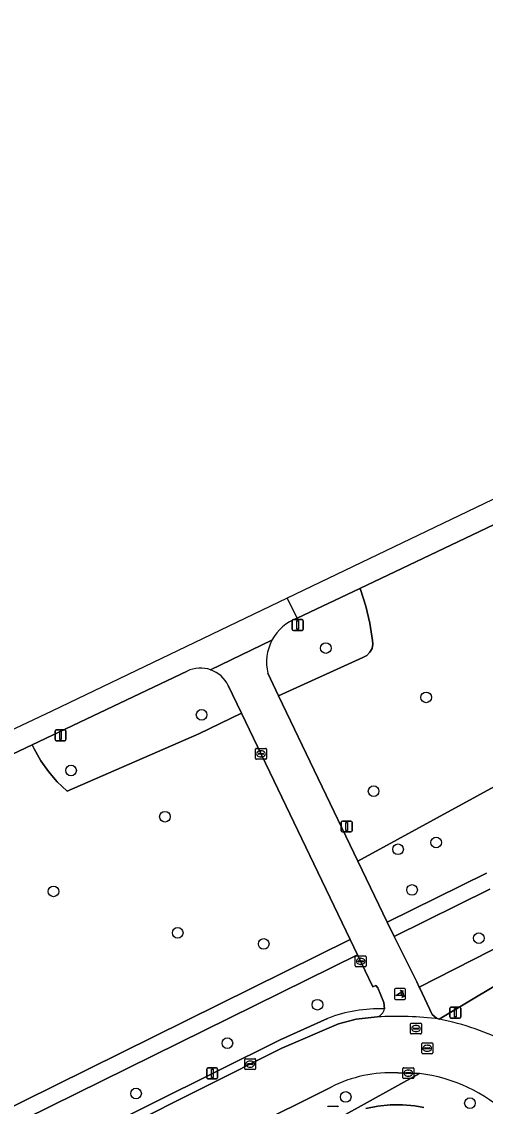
# Model space of a CAD drawing. Extents: x 157793 to 159380, y 380877 to 382313.
# Drawn here: x 158241 to 158283.5, y 381625.7 to 381725.4 of the extents above; entities that cross this region are included whole.
import ezdxf

# ---------------------------------------------------------------- set-up
doc = ezdxf.new("R2010")
doc.units = 0
for name, color, linetype in [('IMGEO_Boom', 7, 'Continuous'), ('IMGEO_Brandkraan', 7, 'Continuous'), ('IMGEO_Erf', 7, 'Continuous'), ('IMGEO_Fietspad_gesloten', 7, 'Continuous'), ('IMGEO_Groenvoorziening', 7, 'Continuous'), ('IMGEO_Kolk', 7, 'Continuous'), ('IMGEO_Lichtmast', 7, 'Continuous'), ('IMGEO_Poller', 7, 'Continuous'), ('IMGEO_Rijbaan_lokaal_open', 7, 'Continuous'), ('IMGEO_Rioolput', 7, 'Continuous'), ('IMGEO_Voetpad_halfverhard', 7, 'Continuous'), ('IMGEO_Voetpad_open', 7, 'Continuous')]:
    doc.layers.add(name, color=color, linetype=linetype)

msp = doc.modelspace()

# ---------------------------------------------------------------- linework, layer by layer
at = {"layer": 'IMGEO_Boom'}
for centre in [(158268.871, 381667.841), (158278.082, 381663.308), (158257.466, 381661.7), (158245.477, 381656.583), (158273.257, 381654.682), (158254.103, 381652.342), (158275.5, 381649.344), (158279.003, 381649.97), (158243.869, 381645.471), (158276.789, 381645.61), (158255.273, 381641.669), (158282.923, 381641.17), (158263.168, 381640.646), (158268.1, 381635.055), (158259.829, 381631.518), (158251.446, 381626.891), (158270.698, 381626.576), (158282.103, 381626.008)]:
    msp.add_circle(centre, 0.489, dxfattribs=at)
at = {"layer": 'IMGEO_Brandkraan'}
msp.add_line((158269.1, 381625.717), (158269.952, 381625.717), dxfattribs=at)
msp.add_lwpolyline([(158269.1, 381625.717), (158269.952, 381625.717)], dxfattribs=at)
for centre, start, end in [((158269.102, 381625.641), 91.55205, 178.44795), ((158269.102, 381625.641), 91.55205, 178.44795), ((158269.95, 381625.641), 1.55205, 88.44795), ((158269.95, 381625.641), 1.55205, 88.44795)]:
    msp.add_arc(centre, 0.0765, start, end, dxfattribs=at)
at = {"layer": 'IMGEO_Erf'}
msp.add_lwpolyline([(158277.874, 381625.593), (158277.038, 381625.757), (158275.911, 381625.85), (158274.78, 381625.841), (158273.654, 381625.731), (158272.542, 381625.522)], dxfattribs=at)
at = {"layer": 'IMGEO_Fietspad_gesloten'}
for points in [[(158542.643, 381801.844), (158552.687, 381808.486), (158580.152, 381826.227), (158607.271, 381842.776), (158606.245, 381844.396), (158559.192, 381814.867), (158509.535, 381782.484), (158481.623, 381769.82), (158394.335, 381733.667), (158329.297, 381703.167), (158265.328, 381672.426)], [(158265.328, 381672.426), (158266.253, 381670.583), (158272.006, 381673.328), (158326.918, 381699.532), (158350.42, 381710.747), (158375.562, 381722.744), (158394.584, 381731.43), (158426.9, 381744.875), (158439.219, 381750), (158446.261, 381752.93), (158457.668, 381757.587)], [(158266.253, 381670.583), (158265.328, 381672.426), (158243.708, 381662.037), (158121.455, 381604.232), (158103.428, 381595.437), (158054.355, 381571.496)], [(158263.928, 381668.574), (158258.297, 381665.839)], [(158258.297, 381665.839), (158263.928, 381668.574)], [(158054.355, 381571.496), (158055.407, 381569.362), (158056.333, 381569.823), (158089.036, 381586.046), (158101.137, 381591.841), (158101.847, 381592.18), (158111.035, 381596.565), (158111.554, 381596.818), (158125.178, 381603.425), (158126.716, 381604.167), (158134.665, 381607.948), (158241.905, 381658.957), (158256.134, 381665.726)], [(158264.535, 381663.466), (158263.55, 381665.524)], [(158259.909, 381664.391), (158261.129, 381661.849), (158271.114, 381641.038), (158271.78, 381639.651), (158273.2, 381636.691), (158273.46, 381636.828), (158273.634, 381636.615), (158274.211, 381635.262), (158274.259, 381634.674)], [(158279.279, 381633.732), (158279.023, 381633.81), (158278.621, 381634.154), (158277.496, 381636.571), (158277.444, 381636.682), (158277.218, 381637.168), (158275.137, 381641.323), (158274.504, 381642.647), (158271.814, 381648.264), (158264.535, 381663.466)]]:
    msp.add_lwpolyline(points, dxfattribs=at)
for centre, radius, start, end in [((158267.705, 381666.553), 4.284, 109.81206, 151.84762), ((158267.707, 381666.557), 4.283, 151.90975, 193.96046), ((158257.352, 381663.164), 2.837, 70.55256, 115.42853), ((158257.353, 381663.167), 2.834, 25.59315, 70.54249), ((158273.282, 381634.885), 1, 288.02099, 347.8337), ((158275.315, 381602.306), 31.675, 82.81149, 93.12068)]:
    msp.add_arc(centre, radius, start, end, dxfattribs=at)
at = {"layer": 'IMGEO_Groenvoorziening'}
for points in [[(158326.918, 381699.532), (158272.006, 381673.328), (158272.045, 381673.22), (158272.534, 381671.689), (158272.907, 381670.126), (158273.163, 381668.54), (158273.19, 381668.208), (158273.113, 381667.81), (158272.925, 381667.452), (158272.64, 381667.164), (158272.283, 381666.971), (158264.535, 381663.466), (158271.814, 381648.264), (158286.375, 381656.224)], [(158273.19, 381668.208), (158273.163, 381668.54), (158272.907, 381670.126), (158272.534, 381671.689), (158272.045, 381673.22), (158272.006, 381673.328), (158266.253, 381670.583)], [(158263.55, 381665.524), (158264.535, 381663.466), (158272.283, 381666.971), (158272.64, 381667.164), (158272.925, 381667.452), (158273.113, 381667.81), (158273.19, 381668.208)], [(158256.134, 381665.726), (158241.905, 381658.957), (158242.095, 381658.565), (158242.704, 381657.491), (158243.415, 381656.482), (158244.22, 381655.546), (158245.112, 381654.693), (158257.2, 381659.948), (158261.129, 381661.849)], [(158261.129, 381661.849), (158259.909, 381664.391)], [(158150.205, 381588.874), (158195.045, 381610.277), (158192.891, 381614.821), (158195.242, 381616.025), (158195.929, 381616.809), (158203.541, 381619.974), (158203.974, 381620.15), (158204.438, 381620.211), (158204.901, 381620.153), (158205.335, 381619.978), (158208.574, 381618.542), (158211.353, 381617.377), (158214.106, 381616.038), (158216.977, 381614.225), (158271.114, 381641.038), (158261.129, 381661.849), (158257.2, 381659.948), (158245.112, 381654.693), (158244.22, 381655.546), (158243.415, 381656.482), (158242.704, 381657.491), (158242.095, 381658.565), (158241.905, 381658.957), (158134.665, 381607.948)], [(158287.207, 381652.789), (158293.579, 381655.933), (158293.155, 381656.864), (158295.865, 381658.198), (158296.309, 381657.28), (158297.06, 381657.651), (158296.819, 381658.042), (158296.387, 381658.552), (158295.87, 381658.978), (158295.286, 381659.304), (158295.08, 381659.345), (158294.257, 381659.432), (158293.43, 381659.399), (158292.616, 381659.247), (158291.832, 381658.979), (158291.096, 381658.601), (158286.375, 381656.224), (158271.814, 381648.264), (158274.504, 381642.647), (158283.607, 381647.151)], [(158283.943, 381645.679), (158275.137, 381641.323), (158277.218, 381637.168), (158277.444, 381636.682), (158283.981, 381640.007), (158284.405, 381640.216), (158284.897, 381644.649)], [(158274.259, 381634.674), (158274.211, 381635.262), (158273.634, 381636.615), (158273.46, 381636.828), (158273.2, 381636.691), (158271.78, 381639.651), (158227.145, 381617.595), (158227.622, 381616.703), (158224.921, 381615.32), (158224.432, 381616.254), (158214.514, 381611.353)], [(158247.025, 381623.023), (158264.685, 381631.821), (158269.039, 381633.802)]]:
    msp.add_lwpolyline(points, dxfattribs=at)
for centre, radius, start, end in [((158267.705, 381666.553), 4.284, 109.81206, 151.84762), ((158267.707, 381666.557), 4.283, 151.90975, 193.96046), ((158257.352, 381663.164), 2.837, 70.55256, 115.42853), ((158257.353, 381663.167), 2.834, 25.59315, 70.54249), ((158273.782, 381621.467), 13.215, 87.93281, 111.03455)]:
    msp.add_arc(centre, radius, start, end, dxfattribs=at)
at = {"layer": 'IMGEO_Kolk'}
for p, q in [((158262.42, 381657.691), (158262.42, 381658.543)), ((158262.495, 381658.617), (158263.347, 381658.617)), ((158263.421, 381658.543), (158263.421, 381657.691)), ((158263.347, 381657.617), (158262.495, 381657.617)), ((158262.679, 381658.111), (158262.679, 381658.123)), ((158263.117, 381658.074), (158262.719, 381658.074)), ((158262.722, 381658.16), (158263.12, 381658.16)), ((158262.931, 381657.837), (158262.906, 381657.837)), ((158262.908, 381658.397), (158262.933, 381658.397)), ((158263.163, 381658.123), (158263.163, 381658.111)), ((158271.572, 381638.617), (158271.572, 381639.469)), ((158271.647, 381639.543), (158272.499, 381639.543)), ((158271.831, 381639.037), (158271.831, 381639.049)), ((158272.269, 381639), (158271.871, 381639)), ((158271.874, 381639.086), (158272.272, 381639.086)), ((158272.083, 381638.763), (158272.058, 381638.763)), ((158272.06, 381639.323), (158272.085, 381639.323)), ((158272.315, 381639.049), (158272.315, 381639.037)), ((158272.573, 381639.469), (158272.573, 381638.617)), ((158272.499, 381638.543), (158271.647, 381638.543)), ((158261.424, 381629.171), (158261.424, 381630.023)), ((158261.499, 381630.097), (158262.351, 381630.097)), ((158261.726, 381629.64), (158262.124, 381629.64)), ((158261.912, 381629.877), (158261.937, 381629.877)), ((158262.425, 381630.023), (158262.425, 381629.171)), ((158262.351, 381629.097), (158261.499, 381629.097)), ((158261.683, 381629.591), (158261.683, 381629.603)), ((158262.121, 381629.554), (158261.723, 381629.554)), ((158261.935, 381629.317), (158261.91, 381629.317)), ((158262.167, 381629.603), (158262.167, 381629.591)), ((158275.947, 381628.343), (158275.947, 381629.195)), ((158276.022, 381629.269), (158276.874, 381629.269)), ((158276.206, 381628.763), (158276.206, 381628.775)), ((158276.644, 381628.726), (158276.246, 381628.726)), ((158276.249, 381628.812), (158276.647, 381628.812)), ((158276.435, 381629.049), (158276.46, 381629.049)), ((158276.69, 381628.775), (158276.69, 381628.763)), ((158276.948, 381629.195), (158276.948, 381628.343)), ((158276.874, 381628.269), (158276.022, 381628.269)), ((158276.458, 381628.489), (158276.433, 381628.489))]:
    msp.add_line(p, q, dxfattribs=at)
for points in [[(158262.42, 381657.691), (158262.42, 381658.543)], [(158262.495, 381658.617), (158263.347, 381658.617)], [(158263.421, 381658.543), (158263.421, 381657.691)], [(158263.347, 381657.617), (158262.495, 381657.617)], [(158271.572, 381638.617), (158271.572, 381639.469)], [(158271.647, 381639.543), (158272.499, 381639.543)], [(158272.573, 381639.469), (158272.573, 381638.617)], [(158272.499, 381638.543), (158271.647, 381638.543)], [(158261.424, 381629.171), (158261.424, 381630.023)], [(158261.499, 381630.097), (158262.351, 381630.097)], [(158262.425, 381630.023), (158262.425, 381629.171)], [(158262.351, 381629.097), (158261.499, 381629.097)], [(158275.947, 381628.343), (158275.947, 381629.195)], [(158276.022, 381629.269), (158276.874, 381629.269)], [(158276.948, 381629.195), (158276.948, 381628.343)], [(158276.874, 381628.269), (158276.022, 381628.269)]]:
    msp.add_lwpolyline(points, dxfattribs=at)
for centre, radius, start, end in [((158262.497, 381658.541), 0.0765, 91.55205, 178.44795), ((158262.497, 381658.541), 0.0765, 91.55205, 178.44795), ((158263.345, 381658.541), 0.0765, 1.55205, 88.44795), ((158263.345, 381658.541), 0.0765, 1.55205, 88.44795), ((158262.497, 381657.693), 0.0765, 181.55205, 268.44795), ((158262.497, 381657.693), 0.0765, 181.55205, 268.44795), ((158262.719, 381658.12), 0.0403, 85.87752, 175.75265), ((158262.716, 381658.11), 0.0366, 178.93798, 274.71019), ((158263.12, 381658.117), 0.043, 264.86636, 352.45326), ((158263.124, 381658.122), 0.0386, 1.73085, 96.63898), ((158263.345, 381657.693), 0.0765, 271.55205, 358.44795), ((158263.345, 381657.693), 0.0765, 271.55205, 358.44795), ((158271.649, 381639.467), 0.0765, 91.55205, 178.44795), ((158271.649, 381639.467), 0.0765, 91.55205, 178.44795), ((158271.649, 381638.619), 0.0765, 181.55205, 268.44795), ((158271.649, 381638.619), 0.0765, 181.55205, 268.44795), ((158271.871, 381639.046), 0.0403, 85.87752, 175.75265), ((158271.868, 381639.036), 0.0366, 178.93798, 274.71019), ((158272.272, 381639.043), 0.043, 264.86636, 352.45326), ((158272.276, 381639.048), 0.0386, 1.73085, 96.63898), ((158272.497, 381639.467), 0.0765, 1.55205, 88.44795), ((158272.497, 381639.467), 0.0765, 1.55205, 88.44795), ((158272.497, 381638.619), 0.0765, 271.55205, 358.44795), ((158272.497, 381638.619), 0.0765, 271.55205, 358.44795), ((158261.501, 381630.021), 0.0765, 91.55205, 178.44795), ((158261.501, 381630.021), 0.0765, 91.55205, 178.44795), ((158261.723, 381629.6), 0.0403, 85.87752, 175.75265), ((158262.128, 381629.602), 0.0386, 1.73085, 96.63898), ((158262.349, 381630.021), 0.0765, 1.55205, 88.44795), ((158262.349, 381630.021), 0.0765, 1.55205, 88.44795), ((158261.501, 381629.173), 0.0765, 181.55205, 268.44795), ((158261.501, 381629.173), 0.0765, 181.55205, 268.44795), ((158261.72, 381629.59), 0.0366, 178.93798, 274.71019), ((158262.124, 381629.597), 0.043, 264.86636, 352.45326), ((158262.349, 381629.173), 0.0765, 271.55205, 358.44795), ((158262.349, 381629.173), 0.0765, 271.55205, 358.44795), ((158276.024, 381629.193), 0.0765, 91.55205, 178.44795), ((158276.024, 381629.193), 0.0765, 91.55205, 178.44795), ((158276.246, 381628.772), 0.0403, 85.87752, 175.75265), ((158276.243, 381628.762), 0.0366, 178.93798, 274.71019), ((158276.647, 381628.769), 0.043, 264.86636, 352.45326), ((158276.651, 381628.774), 0.0386, 1.73085, 96.63898), ((158276.872, 381629.193), 0.0765, 1.55205, 88.44795), ((158276.872, 381629.193), 0.0765, 1.55205, 88.44795), ((158276.024, 381628.345), 0.0765, 181.55205, 268.44795), ((158276.024, 381628.345), 0.0765, 181.55205, 268.44795), ((158276.872, 381628.345), 0.0765, 271.55205, 358.44795), ((158276.872, 381628.345), 0.0765, 271.55205, 358.44795)]:
    msp.add_arc(centre, radius, start, end, dxfattribs=at)
for centre, major_axis, ratio, start_param, end_param in [((158262.907, 381658.117), (-0.387, 0.002), 0.722429, 4.712389, 7.853982), ((158262.932, 381658.117), (-0.39, 0.002), 0.717154, 1.570796, 4.712389), ((158272.059, 381639.043), (-0.387, 0.002), 0.722429, 4.712389, 7.853982), ((158272.084, 381639.043), (-0.39, 0.002), 0.717154, 1.570796, 4.712389), ((158261.911, 381629.597), (-0.387, 0.002), 0.722429, 4.712389, 7.853982), ((158261.936, 381629.597), (-0.39, 0.002), 0.717154, 1.570796, 4.712389), ((158276.434, 381628.769), (-0.387, 0.002), 0.722429, 4.712389, 7.853982), ((158276.459, 381628.769), (-0.39, 0.002), 0.717154, 1.570796, 4.712389)]:
    msp.add_ellipse(centre, major_axis=major_axis, ratio=ratio, start_param=start_param, end_param=end_param, dxfattribs=at)
at = {"layer": 'IMGEO_Lichtmast'}
for p, q in [((158265.794, 381669.56), (158265.794, 381670.36)), ((158265.794, 381670.36), (158265.794, 381669.56)), ((158265.894, 381670.46), (158266.684, 381670.46)), ((158266.684, 381670.46), (158265.894, 381670.46)), ((158266.784, 381670.36), (158266.784, 381669.56)), ((158266.784, 381669.56), (158266.784, 381670.36)), ((158266.684, 381669.46), (158265.894, 381669.46)), ((158265.894, 381669.46), (158266.684, 381669.46)), ((158244.016, 381659.426), (158244.016, 381660.226)), ((158244.016, 381660.226), (158244.016, 381659.426)), ((158244.116, 381660.326), (158244.906, 381660.326)), ((158244.906, 381660.326), (158244.116, 381660.326)), ((158245.006, 381660.226), (158245.006, 381659.426)), ((158245.006, 381659.426), (158245.006, 381660.226)), ((158244.906, 381659.326), (158244.116, 381659.326)), ((158244.116, 381659.326), (158244.906, 381659.326)), ((158270.289, 381651.037), (158270.289, 381651.837)), ((158270.289, 381651.837), (158270.289, 381651.037)), ((158270.389, 381651.937), (158271.179, 381651.937)), ((158271.179, 381651.937), (158270.389, 381651.937)), ((158271.279, 381651.837), (158271.279, 381651.037)), ((158271.279, 381651.037), (158271.279, 381651.837)), ((158271.179, 381650.937), (158270.389, 381650.937)), ((158270.389, 381650.937), (158271.179, 381650.937)), ((158280.26, 381633.931), (158280.26, 381634.731)), ((158280.26, 381634.731), (158280.26, 381633.931)), ((158280.36, 381634.831), (158281.15, 381634.831)), ((158281.15, 381634.831), (158280.36, 381634.831)), ((158281.25, 381634.731), (158281.25, 381633.931)), ((158281.25, 381633.931), (158281.25, 381634.731)), ((158281.15, 381633.831), (158280.36, 381633.831)), ((158280.36, 381633.831), (158281.15, 381633.831)), ((158257.943, 381628.347), (158257.943, 381629.147)), ((158257.943, 381629.147), (158257.943, 381628.347)), ((158258.043, 381629.247), (158258.833, 381629.247)), ((158258.833, 381629.247), (158258.043, 381629.247)), ((158258.933, 381629.147), (158258.933, 381628.347)), ((158258.933, 381628.347), (158258.933, 381629.147)), ((158258.833, 381628.247), (158258.043, 381628.247)), ((158258.043, 381628.247), (158258.833, 381628.247))]:
    msp.add_line(p, q, dxfattribs=at)
for points in [[(158266.214, 381670.335), (158266.364, 381670.335), (158266.364, 381669.585), (158266.214, 381669.585), (158266.214, 381670.335)], [(158244.436, 381660.201), (158244.586, 381660.201), (158244.586, 381659.451), (158244.436, 381659.451), (158244.436, 381660.201)], [(158270.709, 381651.812), (158270.859, 381651.812), (158270.859, 381651.062), (158270.709, 381651.062), (158270.709, 381651.812)], [(158280.68, 381634.706), (158280.83, 381634.706), (158280.83, 381633.956), (158280.68, 381633.956), (158280.68, 381634.706)], [(158258.363, 381629.122), (158258.513, 381629.122), (158258.513, 381628.372), (158258.363, 381628.372), (158258.363, 381629.122)]]:
    msp.add_lwpolyline(points, dxfattribs=at)
for centre, start, end in [((158265.894, 381670.36), 90, 180), ((158265.894, 381670.36), 90, 180), ((158265.894, 381669.56), 180, 270), ((158265.894, 381669.56), 180, 270), ((158266.684, 381670.36), 0, 90), ((158266.684, 381670.36), 360, 90), ((158266.684, 381669.56), 270, 0), ((158266.684, 381669.56), 270, 0), ((158244.116, 381660.226), 90, 180), ((158244.116, 381660.226), 90, 180), ((158244.906, 381660.226), 0, 90), ((158244.906, 381660.226), 360, 90), ((158244.116, 381659.426), 180, 270), ((158244.116, 381659.426), 180, 270), ((158244.906, 381659.426), 270, 0), ((158244.906, 381659.426), 270, 0), ((158270.389, 381651.837), 90, 180), ((158270.389, 381651.837), 90, 180), ((158271.179, 381651.837), 0, 90), ((158271.179, 381651.837), 360, 90), ((158270.389, 381651.037), 180, 270), ((158270.389, 381651.037), 180, 270), ((158271.179, 381651.037), 270, 0), ((158271.179, 381651.037), 270, 0), ((158280.36, 381634.731), 90, 180), ((158280.36, 381634.731), 90, 180), ((158281.15, 381634.731), 0, 90), ((158281.15, 381634.731), 360, 90), ((158280.36, 381633.931), 180, 270), ((158280.36, 381633.931), 180, 270), ((158281.15, 381633.931), 270, 0), ((158281.15, 381633.931), 270, 0), ((158258.043, 381629.147), 90, 180), ((158258.043, 381629.147), 90, 180), ((158258.833, 381629.147), 0, 90), ((158258.833, 381629.147), 360, 90), ((158258.043, 381628.347), 180, 270), ((158258.043, 381628.347), 180, 270), ((158258.833, 381628.347), 270, 0), ((158258.833, 381628.347), 270, 0)]:
    msp.add_arc(centre, 0.1, start, end, dxfattribs=at)
at = {"layer": 'IMGEO_Poller'}
for p, q in [((158275.183, 381636.444), (158275.183, 381635.637)), ((158275.183, 381636.444), (158275.183, 381635.637)), ((158276.085, 381636.539), (158275.277, 381636.539)), ((158276.085, 381636.539), (158275.277, 381636.539)), ((158276.179, 381635.637), (158276.179, 381636.444)), ((158276.179, 381635.637), (158276.179, 381636.444)), ((158275.277, 381635.542), (158276.085, 381635.542)), ((158275.277, 381635.542), (158276.085, 381635.542))]:
    msp.add_line(p, q, dxfattribs=at)
for points in [[(158275.818, 381635.895), (158275.305, 381635.895), (158275.735, 381636.17)], [(158275.862, 381636.268), (158275.85, 381636.195), (158275.725, 381636.4)], [(158275.725, 381636.4), (158275.956, 381636.334), (158275.885, 381636.302)], [(158275.878, 381635.723), (158275.944, 381635.954), (158275.974, 381635.886)], [(158276.01, 381635.859), (158276.082, 381635.848), (158275.878, 381635.723)]]:
    msp.add_lwpolyline(points, dxfattribs=at)
for centre, radius, start, end in [((158275.277, 381636.444), 0.0946, 90, 180), ((158275.277, 381636.444), 0.0946, 90, 180), ((158275.277, 381635.637), 0.0946, 180, 270), ((158275.277, 381635.637), 0.0946, 180, 270), ((158275.49, 381635.945), 0.332, 351.32473, 42.4854), ((158275.504, 381635.955), 0.476, 351.75274, 41.16905), ((158275.504, 381635.955), 0.516, 349.35686, 42.29123), ((158276.085, 381636.444), 0.0946, 0, 90), ((158276.085, 381636.444), 0.0946, 0, 90), ((158276.085, 381635.637), 0.0946, 270, 0), ((158276.085, 381635.637), 0.0946, 270, 0)]:
    msp.add_arc(centre, radius, start, end, dxfattribs=at)
at = {"layer": 'IMGEO_Rijbaan_lokaal_open'}
for points in [[(158273.591, 381633.934), (158271.644, 381633.72), (158270.035, 381633.294), (158264.837, 381631.057), (158243.12, 381620.164), (158224.426, 381610.205), (158227.022, 381605.619), (158248.241, 381616.921), (158249.211, 381617.443), (158253.814, 381619.732), (158269.354, 381627.481)], [(158275.469, 381628.798), (158277.463, 381628.739)]]:
    msp.add_lwpolyline(points, dxfattribs=at)
for centre, radius, start, end in [((158275.315, 381602.306), 31.675, 82.81149, 93.12068), ((158274.61, 381610.056), 24.132, 62.59116, 78.8446), ((158274.895, 381616.607), 12.204, 87.30512, 117.00338), ((158275.59, 381614.046), 14.812, 46.80975, 82.73593)]:
    msp.add_arc(centre, radius, start, end, dxfattribs=at)
at = {"layer": 'IMGEO_Rioolput'}
for p, q in [((158276.645, 381632.441), (158276.645, 381633.293)), ((158276.72, 381633.367), (158277.572, 381633.367)), ((158276.904, 381632.861), (158276.904, 381632.873)), ((158277.342, 381632.824), (158276.944, 381632.824)), ((158276.947, 381632.91), (158277.345, 381632.91)), ((158277.133, 381633.147), (158277.158, 381633.147)), ((158277.388, 381632.873), (158277.388, 381632.861)), ((158277.646, 381633.293), (158277.646, 381632.441)), ((158277.572, 381632.367), (158276.72, 381632.367)), ((158277.156, 381632.587), (158277.131, 381632.587)), ((158277.679, 381630.625), (158277.679, 381631.477)), ((158277.754, 381631.551), (158278.606, 381631.551)), ((158277.938, 381631.045), (158277.938, 381631.057)), ((158278.376, 381631.008), (158277.978, 381631.008)), ((158277.981, 381631.094), (158278.379, 381631.094)), ((158278.19, 381630.771), (158278.165, 381630.771)), ((158278.167, 381631.331), (158278.192, 381631.331)), ((158278.422, 381631.057), (158278.422, 381631.045)), ((158278.68, 381631.477), (158278.68, 381630.625)), ((158278.606, 381630.551), (158277.754, 381630.551))]:
    msp.add_line(p, q, dxfattribs=at)
for points in [[(158276.645, 381632.441), (158276.645, 381633.293)], [(158276.72, 381633.367), (158277.572, 381633.367)], [(158277.646, 381633.293), (158277.646, 381632.441)], [(158277.572, 381632.367), (158276.72, 381632.367)], [(158277.679, 381630.625), (158277.679, 381631.477)], [(158277.754, 381631.551), (158278.606, 381631.551)], [(158278.68, 381631.477), (158278.68, 381630.625)], [(158278.606, 381630.551), (158277.754, 381630.551)]]:
    msp.add_lwpolyline(points, dxfattribs=at)
for centre, radius, start, end in [((158276.722, 381633.291), 0.0765, 91.55205, 178.44795), ((158276.722, 381633.291), 0.0765, 91.55205, 178.44795), ((158276.944, 381632.87), 0.0403, 85.87752, 175.75265), ((158276.941, 381632.86), 0.0366, 178.93798, 274.71019), ((158277.345, 381632.867), 0.043, 264.86636, 352.45326), ((158277.349, 381632.872), 0.0386, 1.73085, 96.63898), ((158277.57, 381633.291), 0.0765, 1.55205, 88.44795), ((158277.57, 381633.291), 0.0765, 1.55205, 88.44795), ((158276.722, 381632.443), 0.0765, 181.55205, 268.44795), ((158276.722, 381632.443), 0.0765, 181.55205, 268.44795), ((158277.57, 381632.443), 0.0765, 271.55205, 358.44795), ((158277.57, 381632.443), 0.0765, 271.55205, 358.44795), ((158277.756, 381631.475), 0.0765, 91.55205, 178.44795), ((158277.756, 381631.475), 0.0765, 91.55205, 178.44795), ((158277.756, 381630.627), 0.0765, 181.55205, 268.44795), ((158277.756, 381630.627), 0.0765, 181.55205, 268.44795), ((158277.978, 381631.054), 0.0403, 85.87752, 175.75265), ((158277.975, 381631.044), 0.0366, 178.93798, 274.71019), ((158278.379, 381631.051), 0.043, 264.86636, 352.45326), ((158278.383, 381631.056), 0.0386, 1.73085, 96.63898), ((158278.604, 381631.475), 0.0765, 1.55205, 88.44795), ((158278.604, 381631.475), 0.0765, 1.55205, 88.44795), ((158278.604, 381630.627), 0.0765, 271.55205, 358.44795), ((158278.604, 381630.627), 0.0765, 271.55205, 358.44795)]:
    msp.add_arc(centre, radius, start, end, dxfattribs=at)
for centre, major_axis, ratio, start_param, end_param in [((158277.132, 381632.867), (-0.387, 0.002), 0.722429, 4.712389, 7.853982), ((158277.157, 381632.867), (-0.39, 0.002), 0.717154, 1.570796, 4.712389), ((158278.166, 381631.051), (-0.387, 0.002), 0.722429, 4.712389, 7.853982), ((158278.191, 381631.051), (-0.39, 0.002), 0.717154, 1.570796, 4.712389)]:
    msp.add_ellipse(centre, major_axis=major_axis, ratio=ratio, start_param=start_param, end_param=end_param, dxfattribs=at)
at = {"layer": 'IMGEO_Voetpad_halfverhard'}
for points in [[(158283.607, 381647.151), (158274.504, 381642.647), (158275.137, 381641.323), (158283.943, 381645.679)], [(158224.432, 381616.254), (158227.145, 381617.595), (158271.78, 381639.651), (158271.114, 381641.038), (158216.977, 381614.225), (158213.045, 381612.278)]]:
    msp.add_lwpolyline(points, dxfattribs=at)
at = {"layer": 'IMGEO_Voetpad_open'}
for points in [[(158363.189, 381671.291), (158363.6, 381671.643), (158354.412, 381668.762), (158352.898, 381668.287), (158352.877, 381668.28), (158347.072, 381666.395), (158341.262, 381664.452), (158335.469, 381662.459), (158329.543, 381660.281), (158323.654, 381658.005), (158317.804, 381655.63), (158311.632, 381653.136), (158305.531, 381650.473), (158300.532, 381648.126), (158299.505, 381647.644), (158285.981, 381640.991), (158284.405, 381640.216), (158283.981, 381640.007), (158277.444, 381636.682), (158277.496, 381636.571), (158278.621, 381634.154), (158279.023, 381633.81), (158279.279, 381633.732), (158284.455, 381636.821)], [(158284.455, 381636.821), (158279.279, 381633.732)], [(158269.039, 381633.802), (158264.685, 381631.821), (158247.025, 381623.023), (158224.718, 381611.289), (158218.689, 381607.912), (158219.424, 381607.478), (158224.426, 381610.205), (158243.12, 381620.164), (158264.837, 381631.057), (158270.035, 381633.294), (158271.644, 381633.72), (158273.591, 381633.934)], [(158251.002, 381612.779), (158251.569, 381611.717), (158252.646, 381612.242), (158255.473, 381613.653), (158254.068, 381616.48), (158270.144, 381624.696), (158270.397, 381624.809), (158277.463, 381628.739), (158275.469, 381628.798)], [(158277.463, 381628.739), (158270.397, 381624.809)], [(158269.354, 381627.481), (158253.814, 381619.732), (158249.211, 381617.443), (158248.241, 381616.921)], [(158272.542, 381625.522), (158273.654, 381625.731), (158274.78, 381625.841), (158275.911, 381625.85), (158277.038, 381625.757), (158277.874, 381625.593)]]:
    msp.add_lwpolyline(points, dxfattribs=at)
for centre, radius, start, end in [((158273.782, 381621.467), 13.215, 87.93281, 111.03455), ((158273.282, 381634.885), 1, 288.02099, 347.8337), ((158274.61, 381610.056), 24.132, 62.59116, 78.8446), ((158274.895, 381616.607), 12.204, 87.30512, 117.00338), ((158275.59, 381614.046), 14.812, 46.80975, 82.73593)]:
    msp.add_arc(centre, radius, start, end, dxfattribs=at)

doc.saveas('drawing.dxf')
